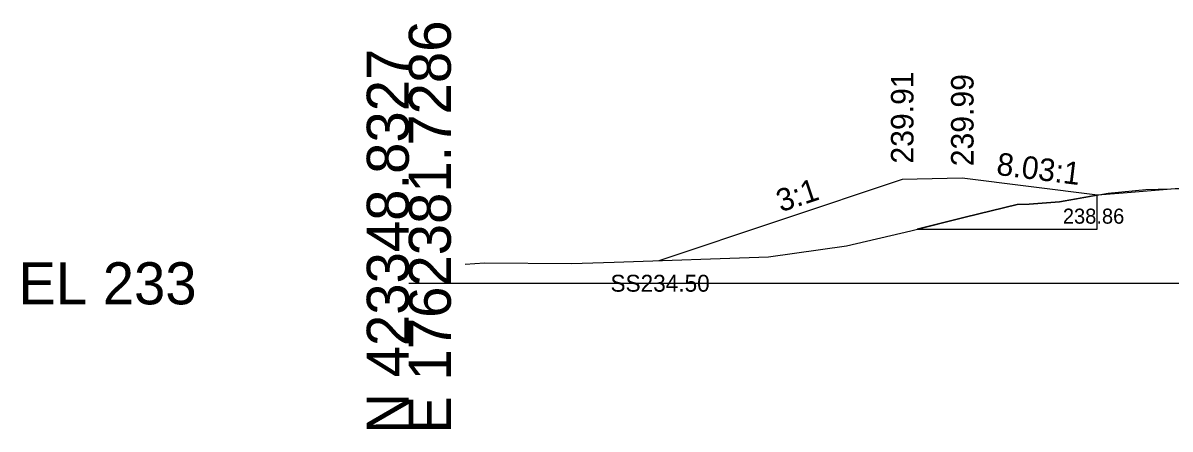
# Model space of a CAD drawing. Extents: x -26 to 3203, y -11010 to 4024.
# Drawn here: x -25.7 to 50.7, y 2490.3 to 2517.3 of the extents above; entities that cross this region are included whole.
import ezdxf

# ---------------------------------------------------------------- set-up
doc = ezdxf.new("R2010")
doc.units = 0
for name, color, linetype in [('Default', 7, 'Continuous'), ('Exist Cross Section Cell', 7, 'Continuous'), ('Exist XS Ground Line', 7, 'Continuous'), ('Prop CMT Slope Grass', 7, 'Continuous'), ('Prop CMT Undercut', 7, 'Continuous'), ('Prop CMT Undercut Boundary', 7, 'Continuous'), ('Prop XS Hydro Elevations', 7, 'Continuous'), ('Prop XS Side Slope Text', 7, 'Continuous'), ('Prop XS SS Elevation Text', 7, 'Continuous'), ('Scratch_Level_0', 7, 'Continuous')]:
    doc.layers.add(name, color=color, linetype=linetype)

msp = doc.modelspace()

# ---------------------------------------------------------------- linework, layer by layer
at = {"layer": 'Exist Cross Section Cell'}
msp.add_line((0, 2500), (100, 2500), dxfattribs=at)
at = {"layer": 'Exist XS Ground Line'}
msp.add_lwpolyline([(3.763, 2501.267), (5.041, 2501.374), (10.841, 2501.328), (13.665, 2501.401), (23.947, 2501.756), (29.135, 2502.505), (33.421, 2503.495), (37.053, 2504.394), (40.517, 2505.246), (41.309, 2505.275), (43.334, 2505.43), (46.571, 2506), (49.067, 2506.236), (51.553, 2506.302)], dxfattribs=at)
msp.add_lwpolyline([(3.763, 2501.267), (5.041, 2501.374), (10.841, 2501.328), (13.665, 2501.401), (23.947, 2501.756), (29.135, 2502.505), (33.421, 2503.495), (37.053, 2504.394), (40.517, 2505.246), (41.309, 2505.275), (43.334, 2505.43), (46.571, 2506), (49.067, 2506.236), (51.553, 2506.302)], dxfattribs=at)
msp.add_lwpolyline([(3.763, 2501.267), (5.041, 2501.374), (10.841, 2501.328), (13.665, 2501.401), (23.947, 2501.756), (29.135, 2502.505), (33.421, 2503.495), (37.053, 2504.394), (40.517, 2505.246), (41.309, 2505.275), (43.334, 2505.43), (46.571, 2506), (49.067, 2506.236), (51.553, 2506.302)], dxfattribs=at)
msp.add_lwpolyline([(3.763, 2501.267), (5.041, 2501.374), (10.841, 2501.328), (13.665, 2501.401), (23.947, 2501.756), (29.135, 2502.505), (33.421, 2503.495), (37.053, 2504.394), (40.517, 2505.246), (41.309, 2505.275), (43.334, 2505.43), (46.571, 2506), (49.067, 2506.236), (51.553, 2506.302)], dxfattribs=at)
msp.add_lwpolyline([(3.763, 2501.267), (5.041, 2501.374), (10.841, 2501.328), (13.665, 2501.401), (23.947, 2501.756), (29.135, 2502.505), (33.421, 2503.495), (37.053, 2504.394), (40.517, 2505.246), (41.309, 2505.275), (43.334, 2505.43), (46.571, 2506), (49.067, 2506.236), (51.553, 2506.302)], dxfattribs=at)
at = {"layer": 'Prop CMT Slope Grass'}
msp.add_lwpolyline([(51.552, 2506.321), (47.553, 2506.001), (45.853, 2505.865), (36.853, 2506.986), (32.853, 2506.906), (16.648, 2501.504)], dxfattribs=at)
at = {"layer": 'Prop CMT Undercut'}
msp.add_lwpolyline([(33.844, 2503.6), (45.825, 2503.6), (45.825, 2505.869), (43.334, 2505.43), (41.309, 2505.275), (40.517, 2505.246), (37.052, 2504.394), (33.844, 2503.6)], dxfattribs=at)
at = {"layer": 'Prop CMT Undercut Boundary'}
msp.add_lwpolyline([(33.844, 2503.6), (45.825, 2503.6), (45.825, 2505.869), (43.334, 2505.43), (41.309, 2505.275), (40.517, 2505.246), (37.052, 2504.394), (33.844, 2503.6)], dxfattribs=at)

# ---------------------------------------------------------------- texts
at = {"layer": 'Default'}
msp.add_text('-', height=0.0001, dxfattribs=at).set_placement((0, 2500))
msp.add_text('-', height=0.0001, dxfattribs=at).set_placement((0, 2500))
at = {"layer": 'Exist Cross Section Cell'}
for s, p in [('E 1762381.7286', (2.8, 2490)), ('N 423348.8327', (0, 2490))]:
    msp.add_text(s, height=2.8, rotation=90, dxfattribs=at).set_placement(p)
msp.add_text('EL 233', height=2.8, dxfattribs=at).set_placement((-26, 2498.6))
at = {"layer": 'Prop XS Hydro Elevations'}
for s, p in [('239.91', (33.603, 2507.963)), ('239.99', (37.603, 2507.786))]:
    msp.add_text(s, height=1.5, rotation=90, dxfattribs=at).set_placement(p)
at = {"layer": 'Prop XS Side Slope Text'}
for s, rotation, p in [('8.03:1', 352.90292, (39.078, 2507.223)), ('3:1', 18.43493, (24.774, 2504.718))]:
    msp.add_text(s, height=1.5, rotation=rotation, dxfattribs=at).set_placement(p)
at = {"layer": 'Prop XS SS Elevation Text'}
for s, height, p in [('238.86', 1.0001, (43.547, 2503.968)), ('SS234.50', 1.125, (13.427, 2499.442))]:
    msp.add_text(s, height=height, dxfattribs=at).set_placement(p)
at = {"layer": 'Scratch_Level_0'}
for s, p in [('LT_Berm_Top out', (32.711, 2506.896)), ('LT_Berm_Top in', (36.727, 2506.976)), ('LT_GS_OS_CTL', (47.447, 2505.991)), ('LT_Ditch_Bot', (45.748, 2505.855)), ('Exterior Boundary', (16.49, 2501.494)), ('LT_Slope_Fill', (16.554, 2501.494))]:
    msp.add_text(s, height=0.02, dxfattribs=at).set_placement(p)

doc.saveas('drawing.dxf')
